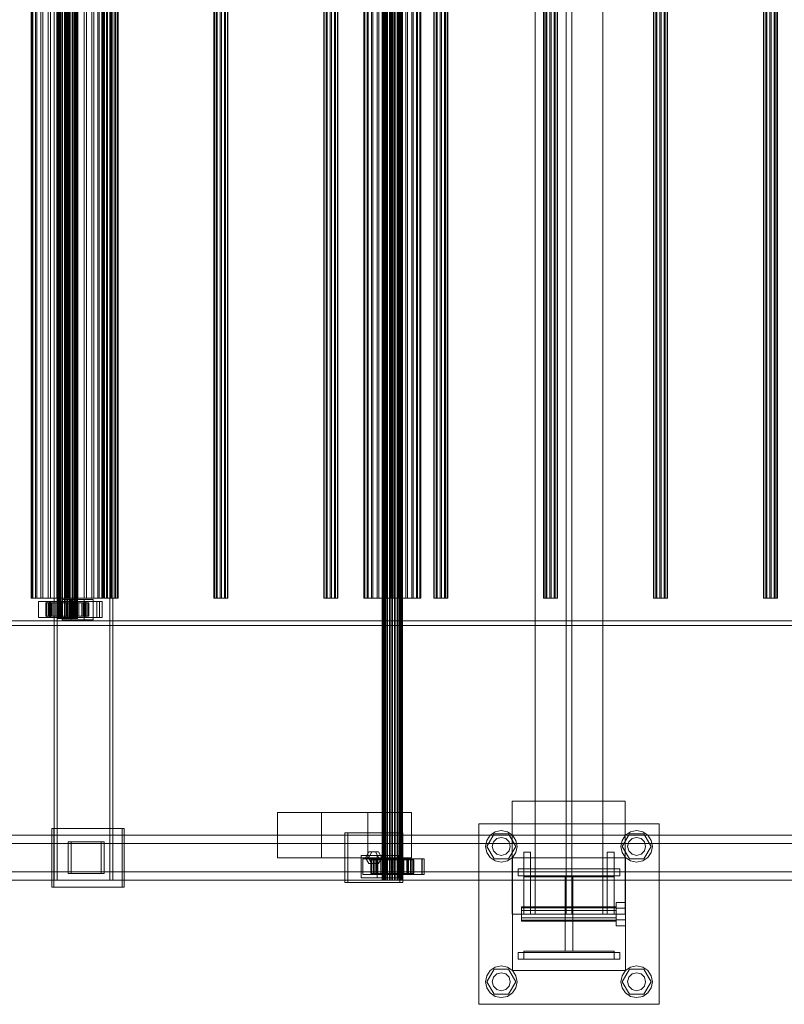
# Model space of a CAD drawing. Header units: millimetres. Extents: x -1970 to 61924, y -58230 to 6847.
# Tile 749 of 925: x 38896 to 39574, y -19610 to -18737. Entities that reach past the tile are written whole.
import ezdxf

# ---------------------------------------------------------------- set-up
doc = ezdxf.new("R2010")
doc.units = ezdxf.units.MM
doc.layers.add('COTAS_O', color=1, linetype='Continuous', lineweight=0)
doc.layers.add('superior_C03', color=7, linetype='Continuous', lineweight=0)
doc.dimstyles.new('R19_100', dxfattribs={"dimtxt": 250, "dimasz": 150, "dimexe": 150, "dimexo": 80, "dimgap": 100, "dimtad": 1, "dimtih": 1, "dimtoh": 1, "dimdsep": 46, "dimcen": 0.09, "dimadec": 0, "dimazin": 0, "dimtfac": 1, "dimtdec": 4, "dimtofl": 0, "dimtmove": 0, "dimatfit": 3, "dimfxl": 1, "dimtolj": 1, "dimtzin": 0, "dimarcsym": 0})

# ---------------------------------------------------------------- blocks, each defined once
blk = doc.blocks.new('DIM_R26_40')
at = {"layer": 'COTAS_O'}
for p, q in [((39761.13, -16600), (39716.13, -16750)), ((40461.13, -16600), (39761.13, -16600)), ((39761.13, -19400), (39761.13, -16600)), ((39761.13, -16600), (39806.13, -16750)), ((39761.13, -19400), (39716.13, -19250)), ((39761.13, -19400), (39806.13, -19250)), ((40461.13, -19400), (39761.13, -19400))]:
    blk.add_line(p, q, dxfattribs=at)
blk.add_text('2800 O', height=250, rotation=90, dxfattribs=at).set_placement((39661.13, -18000))

msp = doc.modelspace()

# ---------------------------------------------------------------- linework, layer by layer
at = {"layer": 'superior_C03'}
for p, q in [((39352.823, -16470), (39352.823, -19530)), ((39380.323, -16470), (39380.323, -19530)), ((39385.323, -19530), (39385.323, -16470)), ((39412.823, -19530), (39412.823, -16470)), ((38926.284, -16500), (38926.284, -19500)), ((38928.979, -19500), (38928.979, -16500)), ((38975.786, -19500), (38975.786, -16500)), ((38978.481, -16500), (38978.481, -19500)), ((39217.185, -19500), (39217.185, -16500)), ((39217.409, -19500), (39217.409, -16500)), ((39217.574, -19500), (39217.574, -16500)), ((39218.231, -19500), (39218.231, -16500)), ((39218.549, -19500), (39218.549, -16500)), ((39219.595, -19500), (39219.595, -16500)), ((39220.044, -19500), (39220.044, -16500)), ((39221.407, -19500), (39221.407, -16500)), ((39221.957, -19500), (39221.957, -16500)), ((39223.545, -19500), (39223.545, -16500)), ((39224.158, -19500), (39224.158, -16500)), ((39225.862, -19500), (39225.862, -16500)), ((39226.497, -19500), (39226.497, -16500)), ((39228.201, -19500), (39228.201, -16500)), ((39228.814, -19500), (39228.814, -16500)), ((39230.402, -19500), (39230.402, -16500)), ((39230.952, -19500), (39230.952, -16500)), ((39232.315, -19500), (39232.315, -16500)), ((39232.764, -19500), (39232.764, -16500)), ((39233.81, -19500), (39233.81, -16500)), ((39234.128, -19500), (39234.128, -16500)), ((39234.785, -19500), (39234.785, -16500)), ((39234.95, -16500), (39234.95, -19500)), ((39235.174, -19500), (39235.174, -16500)), ((38929.015, -19268), (38929.015, -16732)), ((38929.239, -19268), (38929.239, -16732)), ((38929.404, -19268), (38929.404, -16732)), ((38930.061, -19268), (38930.061, -16732)), ((38930.379, -19268), (38930.379, -16732)), ((38931.425, -19268), (38931.425, -16732)), ((38931.874, -19268), (38931.874, -16732)), ((38933.237, -19268), (38933.237, -16732)), ((38933.787, -19268), (38933.787, -16732)), ((38935.375, -19268), (38935.375, -16732)), ((38935.988, -19268), (38935.988, -16732)), ((38937.692, -19268), (38937.692, -16732)), ((38938.327, -19268), (38938.327, -16732)), ((38940.031, -19268), (38940.031, -16732)), ((38940.644, -19268), (38940.644, -16732)), ((38942.232, -19268), (38942.232, -16732)), ((38942.782, -19268), (38942.782, -16732)), ((38944.145, -19268), (38944.145, -16732)), ((38944.594, -19268), (38944.594, -16732)), ((38945.64, -19268), (38945.64, -16732)), ((38945.958, -19268), (38945.958, -16732)), ((38946.615, -19268), (38946.615, -16732)), ((38946.78, -16732), (38946.78, -19268)), ((38947.004, -19268), (38947.004, -16732)), ((38906.029, -19250), (38906.029, -16750)), ((38906.827, -19250), (38906.827, -16750)), ((38907.411, -19250), (38907.411, -16750)), ((38909.749, -19250), (38909.749, -16750)), ((38910.878, -19250), (38910.878, -16750)), ((38914.598, -19250), (38914.598, -16750)), ((38916.194, -19250), (38916.194, -16750)), ((38921.042, -19250), (38921.042, -16750)), ((38922.997, -19250), (38922.997, -16750)), ((38928.642, -19250), (38928.642, -16750)), ((38930.823, -19250), (38930.823, -16750)), ((38936.88, -19250), (38936.88, -16750)), ((38939.139, -19250), (38939.139, -16750)), ((38945.196, -19250), (38945.196, -16750)), ((38947.377, -19250), (38947.377, -16750)), ((38953.022, -19250), (38953.022, -16750)), ((38954.977, -19250), (38954.977, -16750)), ((38959.824, -19250), (38959.824, -16750)), ((38961.421, -19250), (38961.421, -16750)), ((38965.14, -19250), (38965.14, -16750)), ((38966.27, -19250), (38966.27, -16750)), ((38968.608, -19250), (38968.608, -16750)), ((38969.192, -16750), (38969.192, -19250)), ((38969.99, -19250), (38969.99, -16750)), ((38970.585, -16750), (38970.585, -19250)), ((38970.928, -16750), (38970.928, -19250)), ((38972.604, -16750), (38972.604, -19250)), ((38973.504, -16750), (38973.504, -19250)), ((38976.216, -16750), (38976.216, -19250)), ((38977.328, -16750), (38977.328, -19250)), ((38980.041, -16750), (38980.041, -19250)), ((38980.94, -16750), (38980.94, -19250)), ((38982.617, -16750), (38982.617, -19250)), ((38982.96, -19250), (38982.96, -16750)), ((39068.03, -16750), (39068.03, -19250)), ((39068.374, -16750), (39068.374, -19250)), ((39070.05, -16750), (39070.05, -19250)), ((39070.95, -16750), (39070.95, -19250)), ((39073.662, -16750), (39073.662, -19250)), ((39074.774, -16750), (39074.774, -19250)), ((39077.486, -16750), (39077.486, -19250)), ((39078.386, -16750), (39078.386, -19250)), ((39080.062, -16750), (39080.062, -19250)), ((39080.406, -19250), (39080.406, -16750)), ((39165.476, -16750), (39165.476, -19250)), ((39165.819, -16750), (39165.819, -19250)), ((39167.496, -16750), (39167.496, -19250)), ((39168.395, -16750), (39168.395, -19250)), ((39171.108, -16750), (39171.108, -19250)), ((39172.219, -16750), (39172.219, -19250)), ((39174.932, -16750), (39174.932, -19250)), ((39175.831, -16750), (39175.831, -19250)), ((39177.508, -16750), (39177.508, -19250)), ((39177.851, -19250), (39177.851, -16750)), ((39200.795, -19250), (39200.795, -16750)), ((39201.428, -19250), (39201.428, -16750)), ((39201.892, -19250), (39201.892, -16750)), ((39203.748, -19250), (39203.748, -16750)), ((39204.644, -19250), (39204.644, -16750)), ((39207.596, -19250), (39207.596, -16750)), ((39208.864, -19250), (39208.864, -16750)), ((39212.711, -19250), (39212.711, -16750)), ((39214.264, -19250), (39214.264, -16750)), ((39218.744, -19250), (39218.744, -16750)), ((39220.475, -19250), (39220.475, -16750)), ((39225.283, -19250), (39225.283, -16750)), ((39227.076, -19250), (39227.076, -16750)), ((39231.884, -19250), (39231.884, -16750)), ((39233.615, -19250), (39233.615, -16750)), ((39238.095, -19250), (39238.095, -16750)), ((39239.648, -19250), (39239.648, -16750)), ((39243.495, -19250), (39243.495, -16750)), ((39244.763, -19250), (39244.763, -16750)), ((39247.715, -19250), (39247.715, -16750)), ((39248.611, -19250), (39248.611, -16750)), ((39250.467, -19250), (39250.467, -16750)), ((39250.931, -16750), (39250.931, -19250)), ((39251.564, -19250), (39251.564, -16750)), ((39262.921, -16750), (39262.921, -19250)), ((39263.265, -16750), (39263.265, -19250)), ((39264.941, -16750), (39264.941, -19250)), ((39265.841, -16750), (39265.841, -19250)), ((39268.553, -16750), (39268.553, -19250)), ((39269.665, -16750), (39269.665, -19250)), ((39272.378, -16750), (39272.378, -19250)), ((39273.277, -16750), (39273.277, -19250)), ((39274.954, -16750), (39274.954, -19250)), ((39275.297, -19250), (39275.297, -16750)), ((39360.367, -16750), (39360.367, -19250)), ((39360.711, -16750), (39360.711, -19250)), ((39362.387, -16750), (39362.387, -19250)), ((39363.287, -16750), (39363.287, -19250)), ((39365.999, -16750), (39365.999, -19250)), ((39367.111, -16750), (39367.111, -19250)), ((39369.823, -16750), (39369.823, -19250)), ((39370.723, -16750), (39370.723, -19250)), ((39372.399, -16750), (39372.399, -19250)), ((39372.743, -19250), (39372.743, -16750)), ((39457.813, -16750), (39457.813, -19250)), ((39458.156, -16750), (39458.156, -19250)), ((39459.833, -16750), (39459.833, -19250)), ((39460.732, -16750), (39460.732, -19250)), ((39463.445, -16750), (39463.445, -19250)), ((39464.556, -16750), (39464.556, -19250)), ((39467.269, -16750), (39467.269, -19250)), ((39468.168, -16750), (39468.168, -19250)), ((39469.845, -16750), (39469.845, -19250)), ((39470.188, -19250), (39470.188, -16750)), ((39555.258, -16750), (39555.258, -19250)), ((39555.602, -16750), (39555.602, -19250)), ((39557.278, -16750), (39557.278, -19250)), ((39558.178, -16750), (39558.178, -19250)), ((39560.89, -16750), (39560.89, -19250)), ((39562.002, -16750), (39562.002, -19250)), ((39564.715, -16750), (39564.715, -19250)), ((39565.614, -16750), (39565.614, -19250)), ((39567.29, -16750), (39567.29, -19250)), ((39567.634, -19250), (39567.634, -16750)), ((38906.827, -19250), (38906.029, -19250)), ((38906.029, -19250), (38907.411, -19250)), ((38909.749, -19250), (38906.827, -19250)), ((38907.411, -19250), (38910.878, -19250)), ((38914.598, -19250), (38909.749, -19250)), ((38910.878, -19250), (38916.194, -19250)), ((38922.125, -19253), (38912.381, -19253)), ((38912.381, -19253), (38912.381, -19267)), ((38923.16, -19253), (38912.381, -19253)), ((38921.042, -19250), (38914.598, -19250)), ((38916.194, -19250), (38922.997, -19250)), ((38919.842, -19254), (38919.021, -19254)), ((38919.021, -19254), (38929.015, -19254)), ((38919.021, -19266), (38919.021, -19254)), ((38919.021, -19254), (38919.495, -19254)), ((38919.495, -19254), (38929.239, -19254)), ((38919.495, -19266), (38919.495, -19254)), ((38919.495, -19254), (38921.23, -19254)), ((38966.562, -19253), (38919.788, -19253)), ((38919.788, -19253), (38919.788, -19267)), ((38922.034, -19253), (38919.788, -19253)), ((38921.9, -19254), (38919.842, -19254)), ((38919.842, -19254), (38929.404, -19254)), ((38919.842, -19266), (38919.842, -19254)), ((38928.642, -19250), (38921.042, -19250)), ((38921.23, -19254), (38930.061, -19254)), ((38921.23, -19266), (38921.23, -19254)), ((38921.23, -19254), (38924.109, -19254)), ((38925.057, -19254), (38921.9, -19254)), ((38921.9, -19254), (38930.379, -19254)), ((38921.9, -19266), (38921.9, -19254)), ((38922.034, -19267), (38922.034, -19253)), ((38922.034, -19253), (38968.807, -19253)), ((38922.125, -19267), (38922.125, -19253)), ((38922.125, -19253), (38932.905, -19253)), ((38922.997, -19250), (38930.823, -19250)), ((38923.16, -19267), (38923.16, -19253)), ((38923.16, -19253), (38932.905, -19253)), ((38924.109, -19254), (38931.425, -19254)), ((38924.109, -19266), (38924.109, -19254)), ((38924.109, -19254), (38927.935, -19254)), ((38929.096, -19254), (38925.057, -19254)), ((38925.057, -19254), (38931.874, -19254)), ((38925.057, -19266), (38925.057, -19254)), ((38927.935, -19254), (38933.237, -19254)), ((38927.935, -19266), (38927.935, -19254)), ((38927.935, -19254), (38932.447, -19254)), ((38936.88, -19250), (38928.642, -19250)), ((38929.015, -19254), (38929.404, -19254)), ((38929.015, -19254), (38929.015, -19266)), ((38929.239, -19254), (38929.015, -19254)), ((38933.742, -19254), (38929.096, -19254)), ((38929.096, -19254), (38933.787, -19254)), ((38929.096, -19266), (38929.096, -19254)), ((38929.239, -19254), (38929.239, -19266)), ((38930.061, -19254), (38929.239, -19254)), ((38929.404, -19254), (38930.379, -19254)), ((38929.404, -19254), (38929.404, -19266)), ((38930.061, -19254), (38930.061, -19266)), ((38931.425, -19254), (38930.061, -19254)), ((38930.379, -19254), (38931.874, -19254)), ((38930.379, -19254), (38930.379, -19266)), ((38930.823, -19250), (38939.139, -19250)), ((38931.425, -19254), (38931.425, -19266)), ((38933.237, -19254), (38931.425, -19254)), ((38931.874, -19254), (38933.787, -19254)), ((38931.874, -19254), (38931.874, -19266)), ((38932.447, -19254), (38935.375, -19254)), ((38932.447, -19266), (38932.447, -19254)), ((38932.447, -19254), (38937.339, -19254)), ((38932.905, -19253), (38932.905, -19267)), ((38933.237, -19254), (38933.237, -19266)), ((38935.375, -19254), (38933.237, -19254)), ((38952.919, -19251), (38933.43, -19251)), ((38933.43, -19251), (38933.43, -19269)), ((38941.515, -19251), (38933.43, -19251)), ((38938.68, -19254), (38933.742, -19254)), ((38933.742, -19254), (38935.988, -19254)), ((38933.742, -19266), (38933.742, -19254)), ((38933.787, -19254), (38935.988, -19254)), ((38933.787, -19254), (38933.787, -19266)), ((38935.375, -19254), (38935.375, -19266)), ((38937.692, -19254), (38935.375, -19254)), ((38935.988, -19254), (38938.327, -19254)), ((38935.988, -19254), (38935.988, -19266)), ((38945.196, -19250), (38936.88, -19250)), ((38937.339, -19254), (38937.692, -19254)), ((38937.339, -19266), (38937.339, -19254)), ((38937.339, -19254), (38942.276, -19254)), ((38937.692, -19254), (38937.692, -19266)), ((38940.031, -19254), (38937.692, -19254)), ((38938.68, -19254), (38938.327, -19254)), ((38938.327, -19254), (38940.644, -19254)), ((38938.327, -19254), (38938.327, -19266)), ((38943.571, -19254), (38938.68, -19254)), ((38938.68, -19266), (38938.68, -19254)), ((38939.139, -19250), (38947.377, -19250)), ((38942.276, -19254), (38940.031, -19254)), ((38940.031, -19254), (38940.031, -19266)), ((38942.232, -19254), (38940.031, -19254)), ((38943.571, -19254), (38940.644, -19254)), ((38940.644, -19254), (38942.782, -19254)), ((38940.644, -19254), (38940.644, -19266)), ((38941.515, -19269), (38941.515, -19251)), ((38941.515, -19251), (38961.004, -19251)), ((38946.923, -19254), (38942.232, -19254)), ((38942.232, -19254), (38942.232, -19266)), ((38944.145, -19254), (38942.232, -19254)), ((38942.276, -19266), (38942.276, -19254)), ((38942.276, -19254), (38946.923, -19254)), ((38948.084, -19254), (38942.782, -19254)), ((38942.782, -19254), (38944.594, -19254)), ((38942.782, -19254), (38942.782, -19266)), ((38953.308, -19253), (38943.563, -19253)), ((38943.563, -19253), (38943.563, -19267)), ((38954.343, -19253), (38943.563, -19253)), ((38948.084, -19254), (38943.571, -19254)), ((38943.571, -19266), (38943.571, -19254)), ((38950.962, -19254), (38944.145, -19254)), ((38944.145, -19254), (38944.145, -19266)), ((38945.64, -19254), (38944.145, -19254)), ((38951.91, -19254), (38944.594, -19254)), ((38944.594, -19254), (38945.958, -19254)), ((38944.594, -19254), (38944.594, -19266)), ((38953.022, -19250), (38945.196, -19250)), ((38954.118, -19254), (38945.64, -19254)), ((38945.64, -19254), (38945.64, -19266)), ((38946.615, -19254), (38945.64, -19254)), ((38954.789, -19254), (38945.958, -19254)), ((38945.958, -19254), (38946.78, -19254)), ((38945.958, -19254), (38945.958, -19266)), ((38956.177, -19254), (38946.615, -19254)), ((38946.615, -19254), (38946.615, -19266)), ((38947.004, -19254), (38946.615, -19254)), ((38946.78, -19254), (38956.524, -19254)), ((38946.78, -19266), (38946.78, -19254)), ((38946.78, -19254), (38947.004, -19254)), ((38946.923, -19266), (38946.923, -19254)), ((38946.923, -19254), (38950.962, -19254)), ((38956.998, -19254), (38947.004, -19254)), ((38947.004, -19254), (38947.004, -19266)), ((38947.377, -19250), (38954.977, -19250)), ((38951.91, -19254), (38948.084, -19254)), ((38948.084, -19266), (38948.084, -19254)), ((38950.962, -19266), (38950.962, -19254)), ((38950.962, -19254), (38954.118, -19254)), ((38954.789, -19254), (38951.91, -19254)), ((38951.91, -19266), (38951.91, -19254)), ((38952.919, -19269), (38952.919, -19251)), ((38952.919, -19251), (38961.004, -19251)), ((38959.824, -19250), (38953.022, -19250)), ((38953.308, -19267), (38953.308, -19253)), ((38953.308, -19253), (38964.087, -19253)), ((38954.118, -19266), (38954.118, -19254)), ((38954.118, -19254), (38956.177, -19254)), ((38954.343, -19267), (38954.343, -19253)), ((38954.343, -19253), (38964.087, -19253)), ((38956.524, -19254), (38954.789, -19254)), ((38954.789, -19266), (38954.789, -19254)), ((38954.977, -19250), (38961.421, -19250)), ((38956.177, -19266), (38956.177, -19254)), ((38956.177, -19254), (38956.998, -19254)), ((38956.524, -19254), (38956.524, -19266)), ((38956.998, -19254), (38956.524, -19254)), ((38956.998, -19266), (38956.998, -19254)), ((38965.14, -19250), (38959.824, -19250)), ((38961.004, -19251), (38961.004, -19269)), ((38961.421, -19250), (38966.27, -19250)), ((38964.087, -19253), (38964.087, -19267)), ((38968.608, -19250), (38965.14, -19250)), ((38966.27, -19250), (38969.192, -19250)), ((38966.562, -19267), (38966.562, -19253)), ((38966.562, -19253), (38968.807, -19253)), ((38969.99, -19250), (38968.608, -19250)), ((38968.807, -19253), (38968.807, -19267)), ((38969.192, -19250), (38969.99, -19250)), ((38970.928, -19250), (38970.585, -19250)), ((38970.585, -19250), (38972.604, -19250)), ((38973.504, -19250), (38970.928, -19250)), ((38972.604, -19250), (38976.216, -19250)), ((38977.328, -19250), (38973.504, -19250)), ((38976.216, -19250), (38980.041, -19250)), ((38980.94, -19250), (38977.328, -19250)), ((38980.041, -19250), (38982.617, -19250)), ((38982.96, -19250), (38980.94, -19250)), ((38982.617, -19250), (38982.96, -19250)), ((39068.374, -19250), (39068.03, -19250)), ((39068.03, -19250), (39070.05, -19250)), ((39070.95, -19250), (39068.374, -19250)), ((39070.05, -19250), (39073.662, -19250)), ((39074.774, -19250), (39070.95, -19250)), ((39073.662, -19250), (39077.486, -19250)), ((39078.386, -19250), (39074.774, -19250)), ((39077.486, -19250), (39080.062, -19250)), ((39080.406, -19250), (39078.386, -19250)), ((39080.062, -19250), (39080.406, -19250)), ((39165.819, -19250), (39165.476, -19250)), ((39165.476, -19250), (39167.496, -19250)), ((39168.395, -19250), (39165.819, -19250)), ((39167.496, -19250), (39171.108, -19250)), ((39172.219, -19250), (39168.395, -19250)), ((39171.108, -19250), (39174.932, -19250)), ((39175.831, -19250), (39172.219, -19250)), ((39174.932, -19250), (39177.508, -19250)), ((39177.851, -19250), (39175.831, -19250)), ((39177.508, -19250), (39177.851, -19250)), ((39201.428, -19250), (39200.795, -19250)), ((39200.795, -19250), (39201.892, -19250)), ((39203.748, -19250), (39201.428, -19250)), ((39201.892, -19250), (39204.644, -19250)), ((39207.596, -19250), (39203.748, -19250)), ((39204.644, -19250), (39208.864, -19250)), ((39212.711, -19250), (39207.596, -19250)), ((39208.864, -19250), (39214.264, -19250)), ((39218.744, -19250), (39212.711, -19250)), ((39214.264, -19250), (39220.475, -19250)), ((39225.283, -19250), (39218.744, -19250)), ((39220.475, -19250), (39227.076, -19250)), ((39231.884, -19250), (39225.283, -19250)), ((39227.076, -19250), (39233.615, -19250)), ((39238.095, -19250), (39231.884, -19250)), ((39233.615, -19250), (39239.648, -19250)), ((39243.495, -19250), (39238.095, -19250)), ((39239.648, -19250), (39244.763, -19250)), ((39247.715, -19250), (39243.495, -19250)), ((39244.763, -19250), (39248.611, -19250)), ((39250.467, -19250), (39247.715, -19250)), ((39248.611, -19250), (39250.931, -19250)), ((39251.564, -19250), (39250.467, -19250)), ((39250.931, -19250), (39251.564, -19250)), ((39263.265, -19250), (39262.921, -19250)), ((39262.921, -19250), (39264.941, -19250)), ((39265.841, -19250), (39263.265, -19250)), ((39264.941, -19250), (39268.553, -19250)), ((39269.665, -19250), (39265.841, -19250)), ((39268.553, -19250), (39272.378, -19250)), ((39273.277, -19250), (39269.665, -19250)), ((39272.378, -19250), (39274.954, -19250)), ((39275.297, -19250), (39273.277, -19250)), ((39274.954, -19250), (39275.297, -19250)), ((39360.711, -19250), (39360.367, -19250)), ((39360.367, -19250), (39362.387, -19250)), ((39363.287, -19250), (39360.711, -19250)), ((39362.387, -19250), (39365.999, -19250)), ((39367.111, -19250), (39363.287, -19250)), ((39365.999, -19250), (39369.823, -19250)), ((39370.723, -19250), (39367.111, -19250)), ((39369.823, -19250), (39372.399, -19250)), ((39372.743, -19250), (39370.723, -19250)), ((39372.399, -19250), (39372.743, -19250)), ((39458.156, -19250), (39457.813, -19250)), ((39457.813, -19250), (39459.833, -19250)), ((39460.732, -19250), (39458.156, -19250)), ((39459.833, -19250), (39463.445, -19250)), ((39464.556, -19250), (39460.732, -19250)), ((39463.445, -19250), (39467.269, -19250)), ((39468.168, -19250), (39464.556, -19250)), ((39467.269, -19250), (39469.845, -19250)), ((39470.188, -19250), (39468.168, -19250)), ((39469.845, -19250), (39470.188, -19250)), ((39555.602, -19250), (39555.258, -19250)), ((39555.258, -19250), (39557.278, -19250)), ((39558.178, -19250), (39555.602, -19250)), ((39557.278, -19250), (39560.89, -19250)), ((39562.002, -19250), (39558.178, -19250)), ((39560.89, -19250), (39564.715, -19250)), ((39565.614, -19250), (39562.002, -19250)), ((39564.715, -19250), (39567.29, -19250)), ((39567.634, -19250), (39565.614, -19250)), ((39567.29, -19250), (39567.634, -19250)), ((38912.381, -19267), (38922.125, -19267)), ((38912.381, -19267), (38923.16, -19267)), ((38929.015, -19266), (38919.021, -19266)), ((38919.021, -19266), (38919.842, -19266)), ((38919.495, -19266), (38919.021, -19266)), ((38929.239, -19266), (38919.495, -19266)), ((38921.23, -19266), (38919.495, -19266)), ((38919.788, -19267), (38966.562, -19267)), ((38919.788, -19267), (38922.034, -19267)), ((38929.404, -19266), (38919.842, -19266)), ((38919.842, -19266), (38921.9, -19266)), ((38930.061, -19266), (38921.23, -19266)), ((38924.109, -19266), (38921.23, -19266)), ((38930.379, -19266), (38921.9, -19266)), ((38921.9, -19266), (38925.057, -19266)), ((38968.807, -19267), (38922.034, -19267)), ((38932.905, -19267), (38922.125, -19267)), ((38932.905, -19267), (38923.16, -19267)), ((38931.425, -19266), (38924.109, -19266)), ((38927.935, -19266), (38924.109, -19266)), ((38931.874, -19266), (38925.057, -19266)), ((38925.057, -19266), (38929.096, -19266)), ((38933.237, -19266), (38927.935, -19266)), ((38932.447, -19266), (38927.935, -19266)), ((38929.404, -19266), (38929.015, -19266)), ((38929.015, -19266), (38929.239, -19266)), ((38933.787, -19266), (38929.096, -19266)), ((38929.096, -19266), (38933.742, -19266)), ((38929.239, -19266), (38930.061, -19266)), ((38930.379, -19266), (38929.404, -19266)), ((38930.061, -19266), (38931.425, -19266)), ((38931.874, -19266), (38930.379, -19266)), ((38931.425, -19266), (38933.237, -19266)), ((38933.787, -19266), (38931.874, -19266)), ((38935.375, -19266), (38932.447, -19266)), ((38937.339, -19266), (38932.447, -19266)), ((38933.237, -19266), (38935.375, -19266)), ((38935.988, -19266), (38933.742, -19266)), ((38933.742, -19266), (38938.68, -19266)), ((38935.988, -19266), (38933.787, -19266)), ((38935.375, -19266), (38937.692, -19266)), ((38938.327, -19266), (38935.988, -19266)), ((38937.692, -19266), (38937.339, -19266)), ((38942.276, -19266), (38937.339, -19266)), ((38937.692, -19266), (38940.031, -19266)), ((38940.644, -19266), (38938.327, -19266)), ((38938.327, -19266), (38938.68, -19266)), ((38938.68, -19266), (38943.571, -19266)), ((38940.031, -19266), (38942.276, -19266)), ((38940.031, -19266), (38942.232, -19266)), ((38942.782, -19266), (38940.644, -19266)), ((38940.644, -19266), (38943.571, -19266)), ((38942.232, -19266), (38946.923, -19266)), ((38942.232, -19266), (38944.145, -19266)), ((38946.923, -19266), (38942.276, -19266)), ((38944.594, -19266), (38942.782, -19266)), ((38942.782, -19266), (38948.084, -19266)), ((38943.563, -19267), (38953.308, -19267)), ((38943.563, -19267), (38954.343, -19267)), ((38943.571, -19266), (38948.084, -19266)), ((38944.145, -19266), (38950.962, -19266)), ((38944.145, -19266), (38945.64, -19266)), ((38945.958, -19266), (38944.594, -19266)), ((38944.594, -19266), (38951.91, -19266)), ((38945.64, -19266), (38954.118, -19266)), ((38945.64, -19266), (38946.615, -19266)), ((38946.78, -19266), (38945.958, -19266)), ((38945.958, -19266), (38954.789, -19266)), ((38946.615, -19266), (38956.177, -19266)), ((38946.615, -19266), (38947.004, -19266)), ((38956.524, -19266), (38946.78, -19266)), ((38947.004, -19266), (38946.78, -19266)), ((38950.962, -19266), (38946.923, -19266)), ((38947.004, -19266), (38956.998, -19266)), ((38948.084, -19266), (38951.91, -19266)), ((38954.118, -19266), (38950.962, -19266)), ((38951.91, -19266), (38954.789, -19266)), ((38964.087, -19267), (38953.308, -19267)), ((38956.177, -19266), (38954.118, -19266)), ((38964.087, -19267), (38954.343, -19267)), ((38954.789, -19266), (38956.524, -19266)), ((38956.998, -19266), (38956.177, -19266)), ((38956.524, -19266), (38956.998, -19266)), ((38968.807, -19267), (38966.562, -19267)), ((40313.243, -19270), (29204.438, -19270)), ((29204.438, -19274), (40313.243, -19274)), ((29205.337, -19270), (40314.141, -19270)), ((29233.633, -19270), (40342.437, -19270)), ((40342.437, -19274), (29233.633, -19274)), ((38929.239, -19268), (38929.015, -19268)), ((38929.015, -19268), (38929.404, -19268)), ((38930.061, -19268), (38929.239, -19268)), ((38929.404, -19268), (38930.379, -19268)), ((38931.425, -19268), (38930.061, -19268)), ((38930.379, -19268), (38931.874, -19268)), ((38933.237, -19268), (38931.425, -19268)), ((38931.874, -19268), (38933.787, -19268)), ((38935.375, -19268), (38933.237, -19268)), ((38933.43, -19269), (38952.919, -19269)), ((38941.515, -19269), (38933.43, -19269)), ((38933.787, -19268), (38935.988, -19268)), ((38937.692, -19268), (38935.375, -19268)), ((38935.988, -19268), (38938.327, -19268)), ((38940.031, -19268), (38937.692, -19268)), ((38938.327, -19268), (38940.644, -19268)), ((38942.232, -19268), (38940.031, -19268)), ((38940.644, -19268), (38942.782, -19268)), ((38961.004, -19269), (38941.515, -19269)), ((38944.145, -19268), (38942.232, -19268)), ((38942.782, -19268), (38944.594, -19268)), ((38945.64, -19268), (38944.145, -19268)), ((38944.594, -19268), (38945.958, -19268)), ((38946.615, -19268), (38945.64, -19268)), ((38945.958, -19268), (38946.78, -19268)), ((38947.004, -19268), (38946.615, -19268)), ((38946.78, -19268), (38947.004, -19268)), ((38961.004, -19269), (38952.919, -19269)), ((39332.599, -19530), (39332.599, -19430)), ((39332.599, -19430), (39432.599, -19430)), ((39432.599, -19430), (39432.599, -19530)), ((39163.384, -19440), (39124.406, -19440)), ((39124.406, -19440), (39124.406, -19480)), ((39204.355, -19440), (39124.406, -19440)), ((39163.384, -19480), (39163.384, -19440)), ((39163.384, -19440), (39243.333, -19440)), ((39204.355, -19480), (39204.355, -19440)), ((39204.355, -19440), (39243.333, -19440)), ((39243.333, -19440), (39243.333, -19480)), ((39302.823, -19610), (39302.823, -19450)), ((39302.823, -19450), (39462.823, -19450)), ((39462.823, -19450), (39462.823, -19610)), ((38986.709, -19454), (38924.344, -19454)), ((38924.344, -19454), (38924.344, -19506)), ((38926.14, -19454), (38924.344, -19454)), ((38926.14, -19506), (38926.14, -19454)), ((38926.14, -19454), (38988.506, -19454)), ((38986.709, -19506), (38986.709, -19454)), ((38986.709, -19454), (38988.506, -19454)), ((38988.506, -19454), (38988.506, -19506)), ((39232.71, -19458), (39183.987, -19458)), ((39183.987, -19458), (39183.987, -19502)), ((39186.682, -19458), (39183.987, -19458)), ((39186.682, -19502), (39186.682, -19458)), ((39186.682, -19458), (39235.404, -19458)), ((39232.71, -19502), (39232.71, -19458)), ((39232.71, -19458), (39235.404, -19458)), ((39235.404, -19458), (39235.404, -19502)), ((39310.023, -19470), (39316.423, -19458.915)), ((39312.924, -19460.101), (39317.466, -19457.066)), ((39316.423, -19458.915), (39329.223, -19458.915)), ((39317.466, -19457.066), (39322.823, -19456)), ((39322.823, -19456), (39328.181, -19457.066)), ((39328.181, -19457.066), (39332.723, -19460.101)), ((39329.223, -19458.915), (39335.623, -19470)), ((39430.023, -19470), (39436.423, -19458.915)), ((39432.924, -19460.101), (39437.466, -19457.066)), ((39436.423, -19458.915), (39449.223, -19458.915)), ((39437.466, -19457.066), (39442.823, -19456)), ((39442.823, -19456), (39448.181, -19457.066)), ((39448.181, -19457.066), (39452.723, -19460.101)), ((39449.223, -19458.915), (39455.623, -19470)), ((39590.046, -19460), (38420.698, -19460)), ((38429.681, -19460), (39599.029, -19460)), ((39587.373, -19467.5), (38493.034, -19467.5)), ((39663.932, -19460), (38494.584, -19460)), ((38505.813, -19460), (39675.16, -19460)), ((38507.363, -19467.5), (39601.702, -19467.5)), ((38967.897, -19466), (38938.664, -19466)), ((38938.664, -19466), (38938.664, -19494)), ((38941.359, -19466), (38938.664, -19466)), ((38941.359, -19494), (38941.359, -19466)), ((38941.359, -19466), (38970.592, -19466)), ((38967.897, -19494), (38967.897, -19466)), ((38967.897, -19466), (38970.592, -19466)), ((38970.592, -19466), (38970.592, -19494)), ((39308.823, -19470), (39309.889, -19464.642)), ((39309.889, -19464.642), (39312.924, -19460.101)), ((39314.823, -19470), (39315.895, -19466)), ((39315.895, -19466), (39318.823, -19463.072)), ((39318.823, -19463.072), (39322.823, -19462)), ((39322.823, -19462), (39326.823, -19463.072)), ((39326.823, -19463.072), (39329.752, -19466)), ((39329.752, -19466), (39330.823, -19470)), ((39332.723, -19460.101), (39335.758, -19464.642)), ((39335.758, -19464.642), (39336.823, -19470)), ((39428.823, -19470), (39429.889, -19464.642)), ((39429.889, -19464.642), (39432.924, -19460.101)), ((39434.823, -19470), (39435.895, -19466)), ((39435.895, -19466), (39438.823, -19463.072)), ((39438.823, -19463.072), (39442.823, -19462)), ((39442.823, -19462), (39446.823, -19463.072)), ((39446.823, -19463.072), (39449.752, -19466)), ((39449.752, -19466), (39450.823, -19470)), ((39452.723, -19460.101), (39455.758, -19464.642)), ((39455.758, -19464.642), (39456.823, -19470)), ((39202.501, -19480), (39205.425, -19474.804)), ((39208.12, -19474.804), (39205.196, -19480)), ((39205.425, -19474.804), (39211.272, -19474.804)), ((39208.12, -19474.804), (39205.425, -19474.804)), ((39213.966, -19474.804), (39208.12, -19474.804)), ((39211.272, -19474.804), (39214.195, -19480)), ((39213.966, -19474.804), (39211.272, -19474.804)), ((39216.89, -19480), (39213.966, -19474.804)), ((39309.889, -19475.358), (39308.823, -19470)), ((39312.924, -19479.899), (39309.889, -19475.358)), ((39316.423, -19481.085), (39310.023, -19470)), ((39315.895, -19474), (39314.823, -19470)), ((39318.823, -19476.928), (39315.895, -19474)), ((39329.752, -19474), (39326.823, -19476.928)), ((39335.623, -19470), (39329.223, -19481.085)), ((39330.823, -19470), (39329.752, -19474)), ((39335.758, -19475.358), (39332.723, -19479.899)), ((39336.823, -19470), (39335.758, -19475.358)), ((39342.823, -19530), (39342.823, -19475)), ((39342.823, -19475), (39348.823, -19475)), ((39348.823, -19530), (39348.823, -19475)), ((39416.823, -19530), (39416.823, -19475)), ((39416.823, -19475), (39422.823, -19475)), ((39422.823, -19530), (39422.823, -19475)), ((39429.889, -19475.358), (39428.823, -19470)), ((39432.924, -19479.899), (39429.889, -19475.358)), ((39436.423, -19481.085), (39430.023, -19470)), ((39435.895, -19474), (39434.823, -19470)), ((39438.823, -19476.928), (39435.895, -19474)), ((39449.752, -19474), (39446.823, -19476.928)), ((39455.623, -19470), (39449.223, -19481.085)), ((39450.823, -19470), (39449.752, -19474)), ((39455.758, -19475.358), (39452.723, -19479.899)), ((39456.823, -19470), (39455.758, -19475.358)), ((39124.406, -19480), (39163.384, -19480)), ((39124.406, -19480), (39204.355, -19480)), ((39243.333, -19480), (39163.384, -19480)), ((39218.093, -19478), (39198.604, -19478)), ((39198.604, -19478), (39198.604, -19498)), ((39212.617, -19478), (39198.604, -19478)), ((39211.719, -19481), (39200.025, -19481)), ((39200.025, -19481), (39200.025, -19495)), ((39209.458, -19481), (39200.025, -19481)), ((39205.425, -19485.196), (39202.501, -19480)), ((39202.501, -19480), (39205.196, -19480)), ((39243.333, -19480), (39204.355, -19480)), ((39205.196, -19480), (39208.12, -19485.196)), ((39211.272, -19485.196), (39205.425, -19485.196)), ((39208.12, -19485.196), (39205.425, -19485.196)), ((39208.012, -19482), (39207.191, -19482)), ((39207.191, -19482), (39217.185, -19482)), ((39207.191, -19494), (39207.191, -19482)), ((39207.191, -19482), (39207.665, -19482)), ((39207.665, -19482), (39217.409, -19482)), ((39207.665, -19494), (39207.665, -19482)), ((39207.665, -19482), (39209.4, -19482)), ((39252.634, -19481), (39207.809, -19481)), ((39207.809, -19481), (39207.809, -19495)), ((39209.606, -19481), (39207.809, -19481)), ((39210.07, -19482), (39208.012, -19482)), ((39208.012, -19482), (39217.574, -19482)), ((39208.012, -19494), (39208.012, -19482)), ((39208.12, -19485.196), (39213.966, -19485.196)), ((39209.4, -19482), (39218.231, -19482)), ((39209.4, -19494), (39209.4, -19482)), ((39209.4, -19482), (39212.279, -19482)), ((39209.458, -19495), (39209.458, -19481)), ((39209.458, -19481), (39221.151, -19481)), ((39209.606, -19495), (39209.606, -19481)), ((39209.606, -19481), (39254.431, -19481)), ((39213.227, -19482), (39210.07, -19482)), ((39210.07, -19482), (39218.549, -19482)), ((39210.07, -19494), (39210.07, -19482)), ((39214.195, -19480), (39211.272, -19485.196)), ((39213.966, -19485.196), (39211.272, -19485.196)), ((39211.719, -19495), (39211.719, -19481)), ((39211.719, -19481), (39221.151, -19481)), ((39212.279, -19482), (39219.595, -19482)), ((39212.279, -19494), (39212.279, -19482)), ((39212.279, -19482), (39216.105, -19482)), ((39212.617, -19498), (39212.617, -19478)), ((39212.617, -19478), (39232.106, -19478)), ((39217.266, -19482), (39213.227, -19482)), ((39213.227, -19482), (39220.044, -19482)), ((39213.227, -19494), (39213.227, -19482)), ((39213.966, -19485.196), (39216.89, -19480)), ((39216.89, -19480), (39214.195, -19480)), ((39216.105, -19482), (39221.407, -19482)), ((39216.105, -19494), (39216.105, -19482)), ((39216.105, -19482), (39220.617, -19482)), ((39217.185, -19482), (39217.574, -19482)), ((39217.185, -19482), (39217.185, -19494)), ((39217.409, -19482), (39217.185, -19482)), ((39221.913, -19482), (39217.266, -19482)), ((39217.266, -19482), (39221.957, -19482)), ((39217.266, -19494), (39217.266, -19482)), ((39217.409, -19482), (39217.409, -19494)), ((39218.231, -19482), (39217.409, -19482)), ((39217.574, -19482), (39218.549, -19482)), ((39217.574, -19482), (39217.574, -19494)), ((39218.093, -19498), (39218.093, -19478)), ((39218.093, -19478), (39232.106, -19478)), ((39218.231, -19482), (39218.231, -19494)), ((39219.595, -19482), (39218.231, -19482)), ((39218.549, -19482), (39220.044, -19482)), ((39218.549, -19482), (39218.549, -19494)), ((39219.595, -19482), (39219.595, -19494)), ((39221.407, -19482), (39219.595, -19482)), ((39220.044, -19482), (39221.957, -19482)), ((39220.044, -19482), (39220.044, -19494)), ((39220.617, -19482), (39223.545, -19482)), ((39220.617, -19494), (39220.617, -19482)), ((39220.617, -19482), (39225.509, -19482)), ((39221.151, -19481), (39221.151, -19495)), ((39221.407, -19482), (39221.407, -19494)), ((39223.545, -19482), (39221.407, -19482)), ((39226.85, -19482), (39221.913, -19482)), ((39221.913, -19482), (39224.158, -19482)), ((39221.913, -19494), (39221.913, -19482)), ((39221.957, -19482), (39224.158, -19482)), ((39221.957, -19482), (39221.957, -19494)), ((39223.545, -19482), (39223.545, -19494)), ((39225.862, -19482), (39223.545, -19482)), ((39224.158, -19482), (39226.497, -19482)), ((39224.158, -19482), (39224.158, -19494)), ((39225.509, -19482), (39225.862, -19482)), ((39225.509, -19494), (39225.509, -19482)), ((39225.509, -19482), (39230.446, -19482)), ((39225.862, -19482), (39225.862, -19494)), ((39228.201, -19482), (39225.862, -19482)), ((39226.85, -19482), (39226.497, -19482)), ((39226.497, -19482), (39228.814, -19482)), ((39226.497, -19482), (39226.497, -19494)), ((39231.742, -19482), (39226.85, -19482)), ((39226.85, -19494), (39226.85, -19482)), ((39230.446, -19482), (39228.201, -19482)), ((39228.201, -19482), (39228.201, -19494)), ((39230.402, -19482), (39228.201, -19482)), ((39231.742, -19482), (39228.814, -19482)), ((39228.814, -19482), (39230.952, -19482)), ((39228.814, -19482), (39228.814, -19494)), ((39235.093, -19482), (39230.402, -19482)), ((39230.402, -19482), (39230.402, -19494)), ((39232.315, -19482), (39230.402, -19482)), ((39230.446, -19494), (39230.446, -19482)), ((39230.446, -19482), (39235.093, -19482)), ((39236.254, -19482), (39230.952, -19482)), ((39230.952, -19482), (39232.764, -19482)), ((39230.952, -19482), (39230.952, -19494)), ((39242.901, -19481), (39231.208, -19481)), ((39231.208, -19481), (39231.208, -19495)), ((39240.64, -19481), (39231.208, -19481)), ((39236.254, -19482), (39231.742, -19482)), ((39231.742, -19494), (39231.742, -19482)), ((39232.106, -19478), (39232.106, -19498)), ((39239.132, -19482), (39232.315, -19482)), ((39232.315, -19482), (39232.315, -19494)), ((39233.81, -19482), (39232.315, -19482)), ((39240.08, -19482), (39232.764, -19482)), ((39232.764, -19482), (39234.128, -19482)), ((39232.764, -19482), (39232.764, -19494)), ((39242.289, -19482), (39233.81, -19482)), ((39233.81, -19482), (39233.81, -19494)), ((39234.785, -19482), (39233.81, -19482)), ((39242.959, -19482), (39234.128, -19482)), ((39234.128, -19482), (39234.95, -19482)), ((39234.128, -19482), (39234.128, -19494)), ((39244.347, -19482), (39234.785, -19482)), ((39234.785, -19482), (39234.785, -19494)), ((39235.174, -19482), (39234.785, -19482)), ((39234.95, -19482), (39244.694, -19482)), ((39234.95, -19494), (39234.95, -19482)), ((39234.95, -19482), (39235.174, -19482)), ((39235.093, -19494), (39235.093, -19482)), ((39235.093, -19482), (39239.132, -19482)), ((39245.168, -19482), (39235.174, -19482)), ((39235.174, -19482), (39235.174, -19494)), ((39240.08, -19482), (39236.254, -19482)), ((39236.254, -19494), (39236.254, -19482)), ((39239.132, -19494), (39239.132, -19482)), ((39239.132, -19482), (39242.289, -19482)), ((39242.959, -19482), (39240.08, -19482)), ((39240.08, -19494), (39240.08, -19482)), ((39240.64, -19495), (39240.64, -19481)), ((39240.64, -19481), (39252.334, -19481)), ((39242.289, -19494), (39242.289, -19482)), ((39242.289, -19482), (39244.347, -19482)), ((39242.901, -19495), (39242.901, -19481)), ((39242.901, -19481), (39252.334, -19481)), ((39244.694, -19482), (39242.959, -19482)), ((39242.959, -19494), (39242.959, -19482)), ((39244.347, -19494), (39244.347, -19482)), ((39244.347, -19482), (39245.168, -19482)), ((39244.694, -19482), (39244.694, -19494)), ((39245.168, -19482), (39244.694, -19482)), ((39245.168, -19494), (39245.168, -19482)), ((39252.334, -19481), (39252.334, -19495)), ((39252.634, -19495), (39252.634, -19481)), ((39252.634, -19481), (39254.431, -19481)), ((39254.431, -19481), (39254.431, -19495)), ((39317.466, -19482.934), (39312.924, -19479.899)), ((39329.223, -19481.085), (39316.423, -19481.085)), ((39322.823, -19484), (39317.466, -19482.934)), ((39322.823, -19478), (39318.823, -19476.928)), ((39326.823, -19476.928), (39322.823, -19478)), ((39328.181, -19482.934), (39322.823, -19484)), ((39332.723, -19479.899), (39328.181, -19482.934)), ((39332.823, -19580), (39332.823, -19480)), ((39332.823, -19480), (39432.823, -19480)), ((39432.823, -19480), (39432.823, -19580)), ((39437.466, -19482.934), (39432.924, -19479.899)), ((39449.223, -19481.085), (39436.423, -19481.085)), ((39442.823, -19484), (39437.466, -19482.934)), ((39442.823, -19478), (39438.823, -19476.928)), ((39446.823, -19476.928), (39442.823, -19478)), ((39448.181, -19482.934), (39442.823, -19484)), ((39452.723, -19479.899), (39448.181, -19482.934)), ((38493.034, -19492.5), (39587.373, -19492.5)), ((38507.363, -19492.5), (39601.702, -19492.5)), ((38938.664, -19494), (38967.897, -19494)), ((38938.664, -19494), (38941.359, -19494)), ((38970.592, -19494), (38941.359, -19494)), ((38970.592, -19494), (38967.897, -19494)), ((39217.185, -19494), (39207.191, -19494)), ((39207.191, -19494), (39208.012, -19494)), ((39207.665, -19494), (39207.191, -19494)), ((39217.409, -19494), (39207.665, -19494)), ((39209.4, -19494), (39207.665, -19494)), ((39217.574, -19494), (39208.012, -19494)), ((39208.012, -19494), (39210.07, -19494)), ((39218.231, -19494), (39209.4, -19494)), ((39212.279, -19494), (39209.4, -19494)), ((39218.549, -19494), (39210.07, -19494)), ((39210.07, -19494), (39213.227, -19494)), ((39219.595, -19494), (39212.279, -19494)), ((39216.105, -19494), (39212.279, -19494)), ((39220.044, -19494), (39213.227, -19494)), ((39213.227, -19494), (39217.266, -19494)), ((39221.407, -19494), (39216.105, -19494)), ((39220.617, -19494), (39216.105, -19494)), ((39217.574, -19494), (39217.185, -19494)), ((39217.185, -19494), (39217.409, -19494)), ((39221.957, -19494), (39217.266, -19494)), ((39217.266, -19494), (39221.913, -19494)), ((39217.409, -19494), (39218.231, -19494)), ((39218.549, -19494), (39217.574, -19494)), ((39218.231, -19494), (39219.595, -19494)), ((39220.044, -19494), (39218.549, -19494)), ((39219.595, -19494), (39221.407, -19494)), ((39221.957, -19494), (39220.044, -19494)), ((39223.545, -19494), (39220.617, -19494)), ((39225.509, -19494), (39220.617, -19494)), ((39221.407, -19494), (39223.545, -19494)), ((39224.158, -19494), (39221.913, -19494)), ((39221.913, -19494), (39226.85, -19494)), ((39224.158, -19494), (39221.957, -19494)), ((39223.545, -19494), (39225.862, -19494)), ((39226.497, -19494), (39224.158, -19494)), ((39225.862, -19494), (39225.509, -19494)), ((39230.446, -19494), (39225.509, -19494)), ((39225.862, -19494), (39228.201, -19494)), ((39228.814, -19494), (39226.497, -19494)), ((39226.497, -19494), (39226.85, -19494)), ((39226.85, -19494), (39231.742, -19494)), ((39228.201, -19494), (39230.446, -19494)), ((39228.201, -19494), (39230.402, -19494)), ((39230.952, -19494), (39228.814, -19494)), ((39228.814, -19494), (39231.742, -19494)), ((39230.402, -19494), (39235.093, -19494)), ((39230.402, -19494), (39232.315, -19494)), ((39235.093, -19494), (39230.446, -19494)), ((39232.764, -19494), (39230.952, -19494)), ((39230.952, -19494), (39236.254, -19494)), ((39231.742, -19494), (39236.254, -19494)), ((39232.315, -19494), (39239.132, -19494)), ((39232.315, -19494), (39233.81, -19494)), ((39234.128, -19494), (39232.764, -19494)), ((39232.764, -19494), (39240.08, -19494)), ((39233.81, -19494), (39242.289, -19494)), ((39233.81, -19494), (39234.785, -19494)), ((39234.95, -19494), (39234.128, -19494)), ((39234.128, -19494), (39242.959, -19494)), ((39234.785, -19494), (39244.347, -19494)), ((39234.785, -19494), (39235.174, -19494)), ((39244.694, -19494), (39234.95, -19494)), ((39235.174, -19494), (39234.95, -19494)), ((39239.132, -19494), (39235.093, -19494)), ((39235.174, -19494), (39245.168, -19494)), ((39236.254, -19494), (39240.08, -19494)), ((39242.289, -19494), (39239.132, -19494)), ((39240.08, -19494), (39242.959, -19494)), ((39244.347, -19494), (39242.289, -19494)), ((39242.959, -19494), (39244.694, -19494)), ((39245.168, -19494), (39244.347, -19494)), ((39244.694, -19494), (39245.168, -19494)), ((39337.823, -19490), (39427.823, -19490)), ((39337.823, -19496), (39337.823, -19490)), ((39342.823, -19497), (39342.823, -19490)), ((39342.823, -19490), (39422.823, -19490)), ((39422.823, -19490), (39422.823, -19497)), ((39427.823, -19496), (39427.823, -19490)), ((29204.438, -19500), (40313.243, -19500)), ((40314.141, -19500), (29205.337, -19500)), ((38420.698, -19500), (39590.046, -19500)), ((38429.681, -19500), (39599.029, -19500)), ((38494.584, -19500), (39663.932, -19500)), ((38505.813, -19500), (39675.16, -19500)), ((38926.284, -19500), (38975.786, -19500)), ((38926.284, -19500), (38928.979, -19500)), ((38978.481, -19500), (38928.979, -19500)), ((38978.481, -19500), (38975.786, -19500)), ((39183.987, -19502), (39232.71, -19502)), ((39183.987, -19502), (39186.682, -19502)), ((39235.404, -19502), (39186.682, -19502)), ((39198.604, -19498), (39218.093, -19498)), ((39198.604, -19498), (39212.617, -19498)), ((39200.025, -19495), (39211.719, -19495)), ((39200.025, -19495), (39209.458, -19495)), ((39207.809, -19495), (39252.634, -19495)), ((39207.809, -19495), (39209.606, -19495)), ((39221.151, -19495), (39209.458, -19495)), ((39254.431, -19495), (39209.606, -19495)), ((39221.151, -19495), (39211.719, -19495)), ((39232.106, -19498), (39212.617, -19498)), ((39217.409, -19500), (39217.185, -19500)), ((39217.185, -19500), (39217.574, -19500)), ((39218.231, -19500), (39217.409, -19500)), ((39217.574, -19500), (39218.549, -19500)), ((39232.106, -19498), (39218.093, -19498)), ((39219.595, -19500), (39218.231, -19500)), ((39218.549, -19500), (39220.044, -19500)), ((39221.407, -19500), (39219.595, -19500)), ((39220.044, -19500), (39221.957, -19500)), ((39223.545, -19500), (39221.407, -19500)), ((39221.957, -19500), (39224.158, -19500)), ((39225.862, -19500), (39223.545, -19500)), ((39224.158, -19500), (39226.497, -19500)), ((39228.201, -19500), (39225.862, -19500)), ((39226.497, -19500), (39228.814, -19500)), ((39230.402, -19500), (39228.201, -19500)), ((39228.814, -19500), (39230.952, -19500)), ((39232.315, -19500), (39230.402, -19500)), ((39230.952, -19500), (39232.764, -19500)), ((39231.208, -19495), (39242.901, -19495)), ((39231.208, -19495), (39240.64, -19495)), ((39233.81, -19500), (39232.315, -19500)), ((39235.404, -19502), (39232.71, -19502)), ((39232.764, -19500), (39234.128, -19500)), ((39234.785, -19500), (39233.81, -19500)), ((39234.128, -19500), (39234.95, -19500)), ((39235.174, -19500), (39234.785, -19500)), ((39234.95, -19500), (39235.174, -19500)), ((39252.334, -19495), (39240.64, -19495)), ((39252.334, -19495), (39242.901, -19495)), ((39254.431, -19495), (39252.634, -19495)), ((39337.823, -19496), (39427.823, -19496)), ((39422.823, -19497), (39342.823, -19497)), ((39379.323, -19563), (39379.323, -19497)), ((39379.323, -19497), (39386.323, -19497)), ((39386.323, -19497), (39386.323, -19563)), ((38924.344, -19506), (38986.709, -19506)), ((38924.344, -19506), (38926.14, -19506)), ((38988.506, -19506), (38926.14, -19506)), ((38988.506, -19506), (38986.709, -19506)), ((39424.823, -19524.8), (39424.823, -19519.6)), ((39432.823, -19519.6), (39424.823, -19519.6)), ((39432.823, -19519.6), (39432.823, -19524.8)), ((39340.823, -19524.457), (39340.823, -19523.6)), ((39424.823, -19523.6), (39340.823, -19523.6)), ((39340.823, -19524.457), (39340.823, -19526.8)), ((39340.823, -19524.457), (39424.823, -19524.457)), ((39340.823, -19526.8), (39340.823, -19530)), ((39340.823, -19526.8), (39424.823, -19526.8)), ((39424.823, -19523.6), (39424.823, -19524.457)), ((39424.823, -19524.457), (39424.823, -19526.8)), ((39424.823, -19524.8), (39424.823, -19535.2)), ((39424.823, -19524.8), (39432.823, -19524.8)), ((39424.823, -19526.8), (39424.823, -19530)), ((39432.823, -19524.8), (39432.823, -19535.2)), ((39432.599, -19530), (39332.599, -19530)), ((39340.823, -19530), (39340.823, -19533.2)), ((39340.823, -19530), (39424.823, -19530)), ((39340.823, -19533.2), (39340.823, -19535.543)), ((39340.823, -19533.2), (39424.823, -19533.2)), ((39340.823, -19535.543), (39340.823, -19536.4)), ((39340.823, -19535.543), (39424.823, -19535.543)), ((39340.823, -19536.4), (39424.823, -19536.4)), ((39342.823, -19530), (39348.823, -19530)), ((39412.823, -19530), (39352.823, -19530)), ((39385.323, -19530), (39380.323, -19530)), ((39416.823, -19530), (39422.823, -19530)), ((39424.823, -19530), (39424.823, -19533.2)), ((39424.823, -19533.2), (39424.823, -19535.543)), ((39424.823, -19535.2), (39424.823, -19540.4)), ((39424.823, -19535.2), (39432.823, -19535.2)), ((39424.823, -19535.543), (39424.823, -19536.4)), ((39432.823, -19535.2), (39432.823, -19540.4)), ((39424.823, -19540.4), (39432.823, -19540.4)), ((39342.823, -19570), (39342.823, -19563)), ((39342.823, -19563), (39422.823, -19563)), ((39386.323, -19563), (39379.323, -19563)), ((39422.823, -19563), (39422.823, -19570)), ((39337.823, -19564), (39427.823, -19564)), ((39337.823, -19570), (39337.823, -19564)), ((39337.823, -19570), (39427.823, -19570)), ((39422.823, -19570), (39342.823, -19570)), ((39427.823, -19570), (39427.823, -19564)), ((39309.889, -19584.642), (39312.924, -19580.101)), ((39310.023, -19590), (39316.423, -19578.915)), ((39312.924, -19580.101), (39317.466, -19577.066)), ((39316.423, -19578.915), (39329.223, -19578.915)), ((39317.466, -19577.066), (39322.823, -19576)), ((39322.823, -19576), (39328.181, -19577.066)), ((39328.181, -19577.066), (39332.723, -19580.101)), ((39329.223, -19578.915), (39335.623, -19590)), ((39332.723, -19580.101), (39335.758, -19584.642)), ((39432.823, -19580), (39332.823, -19580)), ((39429.889, -19584.642), (39432.924, -19580.101)), ((39430.023, -19590), (39436.423, -19578.915)), ((39432.924, -19580.101), (39437.466, -19577.066)), ((39436.423, -19578.915), (39449.223, -19578.915)), ((39437.466, -19577.066), (39442.823, -19576)), ((39442.823, -19576), (39448.181, -19577.066)), ((39448.181, -19577.066), (39452.723, -19580.101)), ((39449.223, -19578.915), (39455.623, -19590)), ((39452.723, -19580.101), (39455.758, -19584.642)), ((39308.823, -19590), (39309.889, -19584.642)), ((39309.889, -19595.358), (39308.823, -19590)), ((39316.423, -19601.085), (39310.023, -19590)), ((39314.823, -19590), (39315.895, -19586)), ((39315.895, -19594), (39314.823, -19590)), ((39315.895, -19586), (39318.823, -19583.072)), ((39318.823, -19583.072), (39322.823, -19582)), ((39322.823, -19582), (39326.823, -19583.072)), ((39326.823, -19583.072), (39329.752, -19586)), ((39335.623, -19590), (39329.223, -19601.085)), ((39329.752, -19586), (39330.823, -19590)), ((39330.823, -19590), (39329.752, -19594)), ((39335.758, -19584.642), (39336.823, -19590)), ((39336.823, -19590), (39335.758, -19595.358)), ((39428.823, -19590), (39429.889, -19584.642)), ((39429.889, -19595.358), (39428.823, -19590)), ((39436.423, -19601.085), (39430.023, -19590)), ((39434.823, -19590), (39435.895, -19586)), ((39435.895, -19594), (39434.823, -19590)), ((39435.895, -19586), (39438.823, -19583.072)), ((39438.823, -19583.072), (39442.823, -19582)), ((39442.823, -19582), (39446.823, -19583.072)), ((39446.823, -19583.072), (39449.752, -19586)), ((39455.623, -19590), (39449.223, -19601.085)), ((39449.752, -19586), (39450.823, -19590)), ((39450.823, -19590), (39449.752, -19594)), ((39455.758, -19584.642), (39456.823, -19590)), ((39456.823, -19590), (39455.758, -19595.358)), ((39312.924, -19599.899), (39309.889, -19595.358)), ((39318.823, -19596.928), (39315.895, -19594)), ((39322.823, -19598), (39318.823, -19596.928)), ((39326.823, -19596.928), (39322.823, -19598)), ((39329.752, -19594), (39326.823, -19596.928)), ((39335.758, -19595.358), (39332.723, -19599.899)), ((39432.924, -19599.899), (39429.889, -19595.358)), ((39438.823, -19596.928), (39435.895, -19594)), ((39442.823, -19598), (39438.823, -19596.928)), ((39446.823, -19596.928), (39442.823, -19598)), ((39449.752, -19594), (39446.823, -19596.928)), ((39455.758, -19595.358), (39452.723, -19599.899)), ((39317.466, -19602.934), (39312.924, -19599.899)), ((39329.223, -19601.085), (39316.423, -19601.085)), ((39322.823, -19604), (39317.466, -19602.934)), ((39328.181, -19602.934), (39322.823, -19604)), ((39332.723, -19599.899), (39328.181, -19602.934)), ((39437.466, -19602.934), (39432.924, -19599.899)), ((39449.223, -19601.085), (39436.423, -19601.085)), ((39442.823, -19604), (39437.466, -19602.934)), ((39448.181, -19602.934), (39442.823, -19604)), ((39452.723, -19599.899), (39448.181, -19602.934)), ((39462.823, -19610), (39302.823, -19610))]:
    msp.add_line(p, q, dxfattribs=at)

# ---------------------------------------------------------------- dimensions: what is measured, and where the dimension line sits
at = {"layer": 'COTAS_O'}
dim = msp.add_aligned_dim(p1=(40461.134, -19400), p2=(40461.134, -16600), distance=700, text='<> O', dimstyle='R19_100', dxfattribs=at)
dim.commit()
dim.dimension.update_dxf_attribs({"geometry": 'DIM_R26_40', "text_midpoint": (39761.134, -18000)})

doc.saveas('drawing.dxf')
